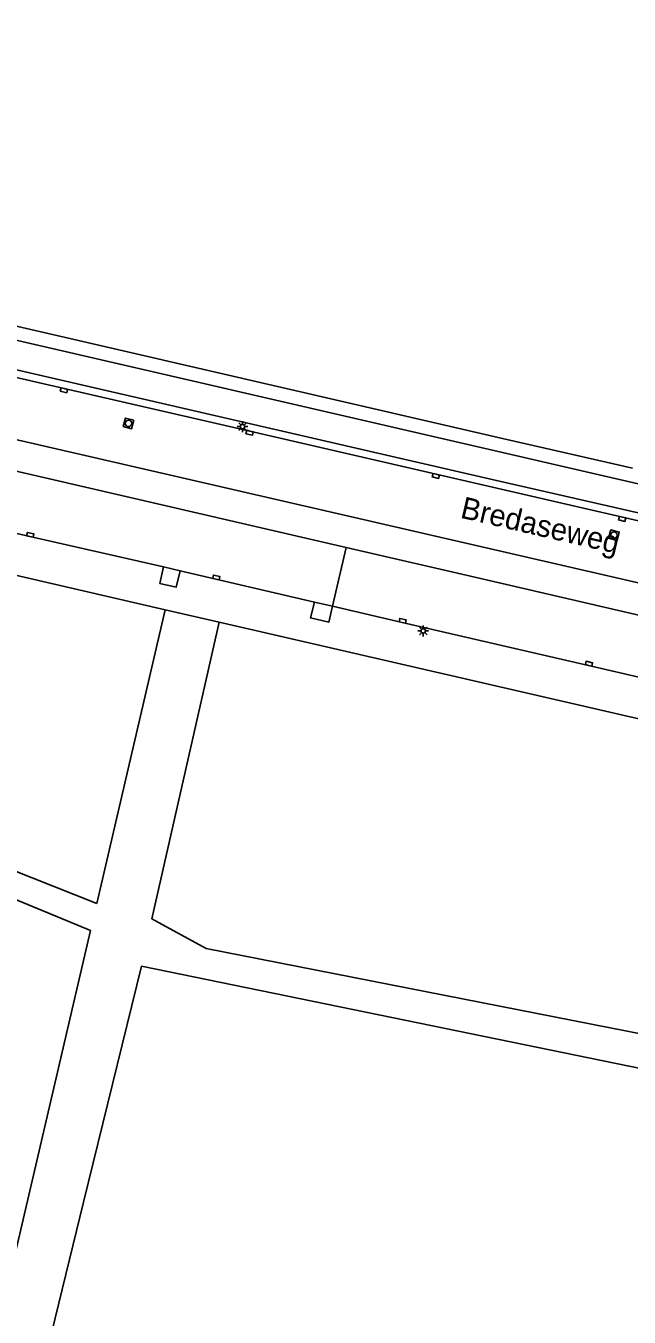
# Model space of a CAD drawing. Extents: x 124000 to 129000, y 395500 to 397503.
# Drawn here: x 128122.6 to 128192, y 397202.4 to 397351.1 of the extents above; entities that cross this region are included whole.
import ezdxf

# ---------------------------------------------------------------- set-up
doc = ezdxf.new("R2010")
doc.units = 0
for name, color, linetype in [('gg-afsc-draadraster', 7, 'Continuous'), ('gg-afsc-hekwerk', 7, 'Continuous'), ('gg-anno-openbare ruimte label', 7, 'Continuous'), ('gg-knt-onverhard', 7, 'Continuous'), ('gg-knt-verharding', 7, 'Continuous'), ('gt-grn-weggrens', 7, 'Continuous'), ('gt-symb-kolk', 7, 'Continuous'), ('gt-symb-lichtmast', 7, 'Continuous'), ('gt-symb-rioolschacht', 7, 'Continuous')]:
    doc.layers.add(name, color=color, linetype=linetype)

# ---------------------------------------------------------------- blocks, each defined once
blk = doc.blocks.new('gt0-KOLK')
at = {"layer": 'gt-symb-kolk'}
blk.add_lwpolyline([(0, 0), (0.38, 0), (0.38, 0.4), (-0.38, 0.4), (-0.38, 0), (0, 0)], dxfattribs=at)
blk = doc.blocks.new('gt0-RS')
at = {"layer": 'gt-symb-rioolschacht'}
blk.add_lwpolyline([(-0.5, -0.5), (0.5, -0.5), (0.5, 0.5), (-0.5, 0.5)], close=True, dxfattribs=at)
blk.add_circle((0, 0), 0.375, dxfattribs=at)
blk = doc.blocks.new('gt0-LMAST')
at = {"layer": 'gt-symb-lichtmast'}
for p, q in [((-0.18, 0.17), (-0.45, 0.44)), ((-0.01, 0.25), (-0.01, 0.62)), ((0.17, 0.17), (0.44, 0.44)), ((-0.26, 0), (-0.63, 0)), ((-0.18, -0.18), (-0.45, -0.45)), ((-0.01, -0.25), (-0.01, -0.63)), ((0.44, -0.45), (0.17, -0.18)), ((0.24, 0), (0.62, 0))]:
    blk.add_line(p, q, dxfattribs=at)
blk.add_circle((-0.01, 0), 0.25, dxfattribs=at)

msp = doc.modelspace()

# ---------------------------------------------------------------- linework, layer by layer
at = {"layer": 'gg-afsc-draadraster'}
for p, q in [((128017.81, 397311.69), (128138.64, 397283.86)), ((128138.64, 397283.86), (128144.84, 397282.43))]:
    msp.add_line(p, q, dxfattribs=at)
msp.add_lwpolyline([(128144.84, 397282.43), (128283.59, 397250.47), (128289.37, 397249.84), (128290.56, 397249.54)], dxfattribs=at)
at = {"layer": 'gg-afsc-hekwerk'}
msp.add_lwpolyline([(128049.88, 397334.19), (128070.05, 397329.08), (128107.84, 397319.67), (128177.95, 397303.48), (128192.43, 397300.16)], dxfattribs=at)
at = {"layer": 'gg-knt-onverhard'}
for p, q in [((128130.75, 397250.03), (128138.64, 397283.86)), ((128118.57, 397197.81), (128130.03, 397246.93))]:
    msp.add_line(p, q, dxfattribs=at)
for points in [[(128013.67, 397292.61), (128019.49, 397292.27), (128023.42, 397291.14), (128035.7, 397286.55), (128052.85, 397278.77), (128065.31, 397272.39), (128072.43, 397271.08), (128078.61, 397272.3), (128084.52, 397271.17), (128089.2, 397268.83), (128090.7, 397265.92), (128130.75, 397250.03)], [(128130.03, 397246.93), (128088.55, 397264.07), (128087.05, 397266.97), (128084.05, 397268.57), (128079.93, 397269.32), (128075.05, 397268.66), (128070.28, 397267.82), (128061.65, 397270.91), (128037.97, 397282.4), (128024.85, 397288.02), (128020.64, 397289.62), (128013.02, 397289.62)], [(128144.84, 397282.43), (128137.1, 397248.29), (128143.33, 397244.84), (128204.53, 397232.83), (128216.83, 397234.3), (128233.56, 397234.47), (128256.35, 397230.86), (128269.02, 397233.19), (128320.51, 397222.53), (128326.67, 397224.83), (128378.39, 397213.86)], [(128243.71, 397172.9), (128257.74, 397227.22), (128231.67, 397231.49), (128216.3, 397231.24), (128204.21, 397228.8), (128135.89, 397242.82), (128129.24, 397215.63), (128125.15, 397199)]]:
    msp.add_lwpolyline(points, dxfattribs=at)
at = {"layer": 'gg-knt-verharding'}
for p, q in [((128040.02, 397322.21), (128294.02, 397263.7)), ((128138.45, 397288.79), (128140.35, 397288.34)), ((128140.35, 397288.34), (128155.81, 397284.74)), ((128155.81, 397284.74), (128157.88, 397284.26))]:
    msp.add_line(p, q, dxfattribs=at)
for points in [[(127898.99, 397351.11), (128125.33, 397298.95), (128159.46, 397291.05)], [(128250.16, 397285.25), (128207.68, 397294.98), (128066.75, 397327.52), (128052.57, 397330.81)], [(128062.22, 397325.16), (128175.41, 397299.07), (128214.25, 397290.2), (128246.53, 397282.69)], [(128062.01, 397324.33), (128084.07, 397319.22), (128127.01, 397309.33), (128148.39, 397304.44), (128169.83, 397299.46), (128246.33, 397281.81)], [(128011.39, 397318.04), (128037.27, 397312.07), (128058.73, 397307.09), (128078.66, 397302.58), (128123.05, 397292.3), (128138.45, 397288.79)], [(128159.46, 397291.05), (128175.26, 397287.39), (128219.58, 397277.11), (128267.53, 397266.11), (128293.21, 397260.17)], [(128140.35, 397288.34), (128139.91, 397286.47), (128138.01, 397286.9), (128138.45, 397288.79)], [(128155.81, 397284.74), (128155.35, 397282.93), (128157.45, 397282.42), (128157.88, 397284.26)], [(128157.88, 397284.26), (128165.92, 397282.39), (128187.37, 397277.46), (128230.21, 397267.52), (128251.64, 397262.6), (128291.64, 397253.35)]]:
    msp.add_lwpolyline(points, dxfattribs=at)
at = {"layer": 'gt-grn-weggrens'}
msp.add_line((128157.88, 397284.26), (128159.46, 397291.05), dxfattribs=at)

# ---------------------------------------------------------------- block references
at = {"layer": 'gt-symb-kolk'}
for p, rotation in [((128127.01, 397309.33), 167.01687635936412), ((128148.39, 397304.44), 166.91889131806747), ((128169.83, 397299.46), 167.03441638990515), ((128191.28, 397294.52), 166.97574360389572), ((128123.05, 397292.3), -13.032118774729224), ((128144.47, 397287.38), -13.14764388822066), ((128165.92, 397282.39), -13.090796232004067), ((128187.37, 397277.46), -12.990987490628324)]:
    msp.add_blockref('gt0-KOLK', p, dxfattribs=dict(at, rotation=rotation))
at = {"layer": 'gt-symb-lichtmast'}
for p in [(128147.54, 397304.96), (128168.34, 397281.43)]:
    msp.add_blockref('gt0-LMAST', p, dxfattribs=at)
at = {"layer": 'gt-symb-rioolschacht'}
for p, rotation in [((128134.41, 397305.33), 164.87936157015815), ((128190.29, 397292.45), -14.87787556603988)]:
    msp.add_blockref('gt0-RS', p, dxfattribs=dict(at, rotation=rotation))

# ---------------------------------------------------------------- texts
at = {"layer": 'gg-anno-openbare ruimte label'}
msp.add_text('Bredaseweg', height=2.5, rotation=347, dxfattribs=at).set_placement((128172.5, 397294.48))

doc.saveas('drawing.dxf')
